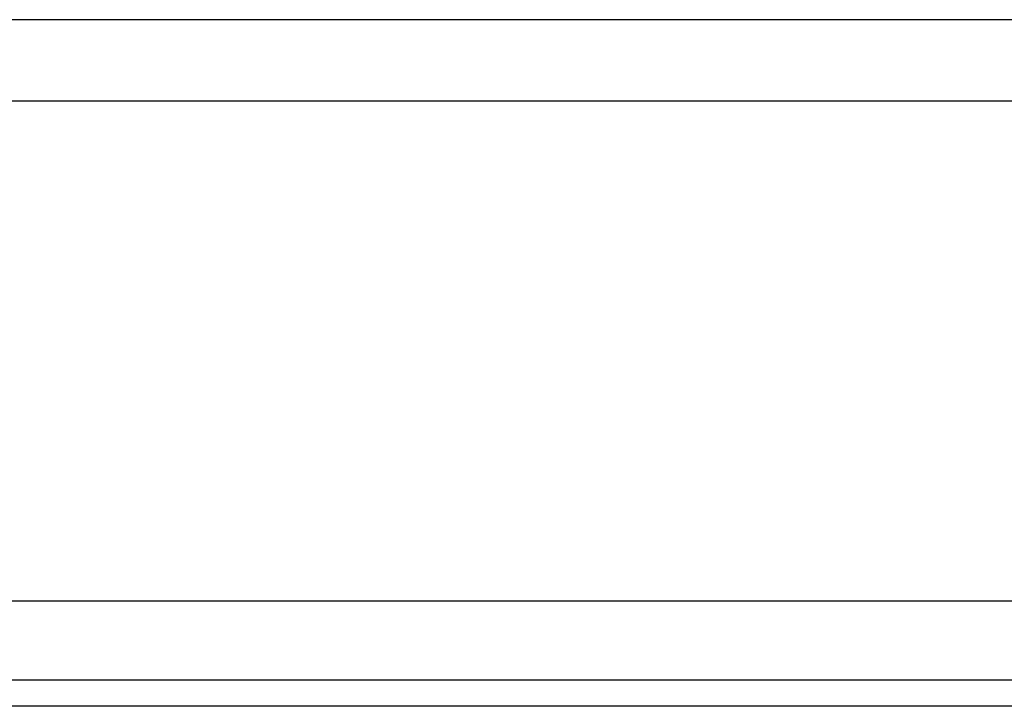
# Model space of a CAD drawing. Header units: millimetres. Extents: x -2774 to 3135, y -1571 to 860.
# Tile 575 of 625: x -672 to -654, y 94 to 107. Entities that reach past the tile are written whole.
import ezdxf
from ezdxf.lldxf.tags import DXFTag

# ---------------------------------------------------------------- set-up
doc = ezdxf.new("R2010")
doc.units = ezdxf.units.MM
doc.layers.get('0').update_dxf_attribs({"linetype": 'CONTINUOUS'})
tags = doc.linetypes.add('DASHED', pattern=[25.72, 12.86, -12.86]).pattern_tags.tags
tags[6:7] = [DXFTag(74, 4), DXFTag(75, 0), DXFTag(340, '0'), DXFTag(46, 0.0), DXFTag(50, 0.0), DXFTag(44, 0.0), DXFTag(45, 0.0)]
tags[4:5] = [DXFTag(74, 4), DXFTag(75, 0), DXFTag(340, '0'), DXFTag(46, 0.0), DXFTag(50, 0.0), DXFTag(44, 0.0), DXFTag(45, 0.0)]

msp = doc.modelspace()

# ---------------------------------------------------------------- linework, layer by layer
at = {"color": 0, "linetype": 'DASHED'}
for p, q in [((-408.445, 105.88), (-748.445, 105.88)), ((-408.445, 94.88), (-748.445, 94.88))]:
    msp.add_line(p, q, dxfattribs=at)
at = {"color": 0, "linetype": 'Continuous'}
for p, q in [((-408.445, 96.38), (-748.445, 96.38)), ((-408.445, 94.38), (-748.445, 94.38))]:
    msp.add_line(p, q, dxfattribs=at)
msp.add_open_spline([(-408.445, 107.43), (-748.445, 107.43)], degree=1, dxfattribs=at)

doc.saveas('drawing.dxf')
